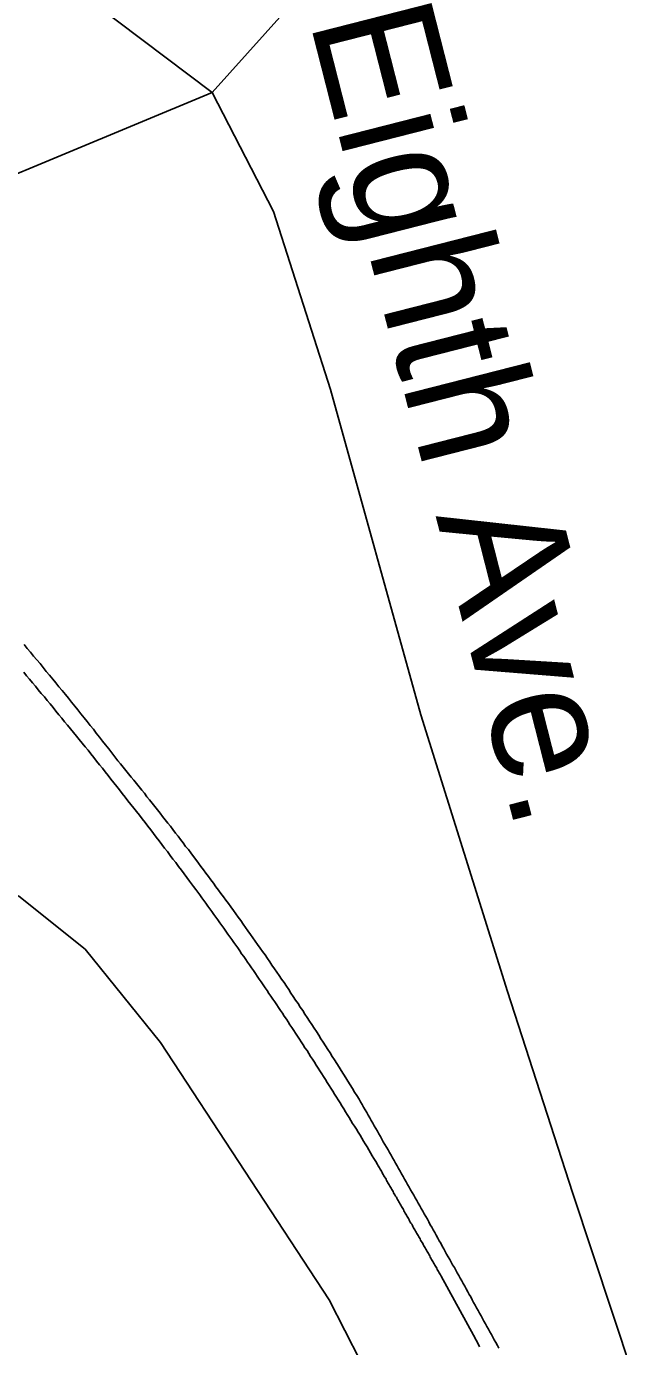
# Model space of a CAD drawing. Extents: x 1364363 to 1407445, y 538563 to 573342.
# Drawn here: x 1378239 to 1378697, y 550934 to 551955 of the extents above; entities that cross this region are included whole.
import ezdxf

# ---------------------------------------------------------------- set-up
doc = ezdxf.new("R2010")
doc.units = 0
for name, color, linetype in [('Exist Railroad Mainline', 7, 'Continuous'), ('Exist Railroad Siding', 7, 'Continuous'), ('Exist Road Secondary Type 51 Attributed', 7, 'Continuous'), ('Exist Road Secondary Type 51 Label', 7, 'Continuous')]:
    doc.layers.add(name, color=color, linetype=linetype)

msp = doc.modelspace()

# ---------------------------------------------------------------- linework, layer by layer
at = {"layer": 'Exist Railroad Mainline'}
msp.add_line((1378584.5, 550943), (1378559.5, 550988.6), dxfattribs=at)
for points in [[(1378364.9, 551294.1), (1378362.8, 551297), (1378360.6, 551299.8), (1378358.5, 551302.7), (1378356.2, 551305.5), (1378354.2, 551308.4), (1378352, 551311.2), (1378349.9, 551314), (1378347.8, 551316.9), (1378345.5, 551319.7), (1378343.4, 551322.5), (1378341.2, 551325.3), (1378339, 551328.2), (1378336.8, 551331), (1378334.8, 551333.8), (1378332.5, 551336.6), (1378330.4, 551339.4), (1378328.1, 551342.2), (1378326, 551345.1), (1378323.9, 551347.9), (1378321.7, 551350.6), (1378319.5, 551353.4), (1378317.2, 551356.2), (1378315, 551359.1), (1378312.8, 551361.9), (1378310.6, 551364.6), (1378308.5, 551367.4), (1378306.3, 551370.2), (1378304, 551373), (1378301.9, 551375.8), (1378299.6, 551378.5), (1378297.4, 551381.4), (1378295.1, 551384.1), (1378292.9, 551386.9), (1378290.8, 551389.7), (1378288.5, 551392.5), (1378286.3, 551395.3), (1378284, 551398), (1378281.8, 551400.8), (1378279.5, 551403.6), (1378277.3, 551406.3), (1378275, 551409), (1378272.8, 551411.8), (1378270.5, 551414.6), (1378268.2, 551417.3), (1378266, 551420.1), (1378263.7, 551422.8), (1378261.5, 551425.5), (1378259.2, 551428.3), (1378257, 551431.1), (1378254.7, 551433.8), (1378252.5, 551436.6), (1378250.1, 551439.3), (1378247.8, 551442), (1378245.6, 551444.8), (1378243.3, 551447.5), (1378241, 551450.2), (1378238.7, 551452.9), (1378236.5, 551455.6)], [(1378510.2, 551074.9), (1378508.9, 551077.2), (1378507.5, 551079.5), (1378506.2, 551081.7), (1378504.9, 551084.1), (1378503.5, 551086.3), (1378502.1, 551088.6), (1378500.8, 551090.9), (1378499.3, 551093.1), (1378498, 551095.4), (1378496.7, 551097.7), (1378495.2, 551099.9), (1378493.9, 551102.2), (1378492.5, 551104.5), (1378491, 551106.7), (1378489.6, 551109.1), (1378488.3, 551111.3), (1378486.8, 551113.6), (1378485.5, 551115.8), (1378484.2, 551118.1), (1378482.7, 551120.4), (1378481.3, 551122.6), (1378479.9, 551124.9), (1378478.5, 551127.1), (1378477, 551129.4), (1378475.7, 551131.6), (1378474.2, 551133.9), (1378472.9, 551136.1), (1378471.3, 551138.4), (1378470, 551140.6), (1378468.5, 551142.9), (1378467.1, 551145.1), (1378465.7, 551147.4), (1378464.3, 551149.5), (1378462.8, 551151.8), (1378461.4, 551154.1), (1378460, 551156.3), (1378458.5, 551158.6), (1378457.1, 551160.7), (1378455.7, 551163), (1378454.1, 551165.2), (1378452.8, 551167.4), (1378451.2, 551169.7), (1378449.9, 551172), (1378448.4, 551174.1), (1378446.8, 551176.4), (1378445.5, 551178.6), (1378444, 551180.8), (1378442.5, 551183), (1378441, 551185.2), (1378439.7, 551187.4), (1378438.1, 551189.7), (1378436.6, 551191.9), (1378435.2, 551194.1), (1378433.7, 551196.3), (1378432.3, 551198.5), (1378430.7, 551200.8), (1378429.2, 551202.9), (1378427.8, 551205.1), (1378426.2, 551207.3), (1378424.8, 551209.5), (1378423.3, 551211.7), (1378421.7, 551213.9), (1378420.3, 551216.1), (1378418.7, 551218.3), (1378417.2, 551220.5), (1378415.8, 551222.7), (1378414.2, 551224.9), (1378412.7, 551227.1), (1378411.3, 551229.3), (1378409.7, 551231.4), (1378408.3, 551233.6), (1378406.8, 551235.8), (1378405.1, 551238), (1378403.6, 551240.2), (1378402.1, 551242.4), (1378400.6, 551244.5), (1378399.2, 551246.7), (1378397.5, 551248.9), (1378396, 551251.1), (1378394.5, 551253.2), (1378392.9, 551255.4), (1378391.4, 551257.6), (1378389.8, 551259.7), (1378388.3, 551261.9), (1378386.8, 551264.1), (1378385.2, 551266.2), (1378383.6, 551268.4), (1378382.1, 551270.5), (1378380.5, 551272.7), (1378379, 551274.8), (1378377.3, 551277), (1378375.9, 551279.1), (1378374.3, 551281.2), (1378372.7, 551283.4), (1378371.1, 551285.6), (1378369.6, 551287.7), (1378368, 551289.9), (1378366.4, 551292), (1378364.9, 551294.1)], [(1378559.5, 550988.6), (1378559, 550989.5), (1378558.5, 550990.3), (1378558, 550991.2), (1378557.5, 550992.1), (1378557, 550992.9), (1378556.5, 550993.8), (1378556, 550994.7), (1378555.5, 550995.6), (1378555, 550996.4), (1378554.5, 550997.2), (1378554, 550998.1), (1378553.5, 550999), (1378553, 550999.9), (1378552.5, 551000.7), (1378552, 551001.6), (1378551.5, 551002.5), (1378551, 551003.4), (1378550.6, 551004.3), (1378550.1, 551005.1), (1378549.7, 551006), (1378549.2, 551006.9), (1378548.6, 551007.8), (1378548.1, 551008.6), (1378547.6, 551009.5), (1378547.1, 551010.4), (1378546.6, 551011.2), (1378546.1, 551012.1), (1378545.6, 551013), (1378545.2, 551013.9), (1378544.7, 551014.7), (1378544.1, 551015.6), (1378543.6, 551016.5), (1378543.1, 551017.4), (1378542.6, 551018.3), (1378542.1, 551019.1), (1378541.6, 551020), (1378541.2, 551020.8), (1378540.7, 551021.7), (1378540.1, 551022.6), (1378539.6, 551023.4), (1378539.1, 551024.3), (1378538.6, 551025.2), (1378538.1, 551026.1), (1378537.6, 551026.9), (1378537.2, 551027.8), (1378536.7, 551028.7), (1378536.1, 551029.5), (1378535.6, 551030.4), (1378535.1, 551031.3), (1378534.6, 551032.2), (1378534.1, 551033.1), (1378533.6, 551034), (1378533.2, 551034.8), (1378532.7, 551035.7), (1378532.1, 551036.6), (1378531.7, 551037.4), (1378531.2, 551038.3), (1378530.7, 551039.2), (1378530.3, 551040.1), (1378529.8, 551040.9), (1378529.3, 551041.7), (1378528.8, 551042.6), (1378528.2, 551043.5), (1378527.7, 551044.4), (1378527.2, 551045.2), (1378526.7, 551046.1), (1378526.3, 551047), (1378525.8, 551047.9), (1378525.3, 551048.8), (1378524.8, 551049.6), (1378524.2, 551050.5), (1378523.7, 551051.4), (1378523.2, 551052.3), (1378522.7, 551053.1), (1378522.3, 551054), (1378521.8, 551054.9), (1378521.3, 551055.7), (1378520.8, 551056.6), (1378520.2, 551057.5), (1378519.7, 551058.3), (1378519.2, 551059.2), (1378518.7, 551060), (1378518.2, 551060.9), (1378517.8, 551061.8), (1378517.3, 551062.7), (1378516.8, 551063.6), (1378516.3, 551064.5), (1378515.7, 551065.3), (1378515.2, 551066.2), (1378514.7, 551067.1), (1378514.2, 551067.9), (1378513.8, 551068.8), (1378513.3, 551069.7), (1378512.8, 551070.6), (1378512.3, 551071.4), (1378511.7, 551072.3), (1378511.2, 551073.2), (1378510.7, 551074), (1378510.2, 551074.9)], [(1378589.2, 550933.9), (1378588.6, 550935.2), (1378587.9, 550936.5), (1378587.2, 550937.7), (1378586.6, 550939.1), (1378585.9, 550940.3), (1378585.3, 550941.6), (1378584.5, 550943)]]:
    msp.add_lwpolyline(points, dxfattribs=at)
at = {"layer": 'Exist Railroad Siding'}
for points in [[(1378236.8, 551477), (1378239.2, 551474), (1378241.8, 551471.1), (1378244.1, 551468.1), (1378246.6, 551465.2), (1378249.2, 551462.3), (1378251.6, 551459.3), (1378254, 551456.3), (1378256.5, 551453.4), (1378259, 551450.4), (1378261.4, 551447.4), (1378263.8, 551444.4), (1378266.3, 551441.4), (1378268.8, 551438.5), (1378271.1, 551435.5), (1378273.5, 551432.5), (1378276, 551429.5), (1378278.4, 551426.5), (1378280.7, 551423.5), (1378283.2, 551420.5), (1378285.7, 551417.5), (1378288, 551414.5), (1378290.4, 551411.5), (1378292.7, 551408.4), (1378295.1, 551405.5), (1378297.5, 551402.4), (1378299.9, 551399.4), (1378302.3, 551396.3), (1378304.6, 551393.3), (1378307, 551390.2), (1378309.4, 551387.2)], [(1378309.4, 551387.2), (1378311.5, 551384.7), (1378313.5, 551382.2), (1378315.5, 551379.7), (1378317.7, 551377.1), (1378319.6, 551374.6), (1378321.8, 551372.1), (1378323.7, 551369.6), (1378325.8, 551367.1), (1378327.9, 551364.5), (1378329.9, 551362), (1378331.9, 551359.4), (1378333.9, 551356.9), (1378335.9, 551354.4), (1378338, 551351.8), (1378340, 551349.3), (1378342, 551346.7), (1378344, 551344.1), (1378346, 551341.6), (1378348, 551339), (1378350, 551336.5), (1378352, 551333.9), (1378354, 551331.3), (1378356, 551328.8), (1378357.8, 551326.2), (1378359.9, 551323.6), (1378361.8, 551321), (1378363.9, 551318.5), (1378365.8, 551315.9), (1378367.8, 551313.2), (1378369.7, 551310.7), (1378371.8, 551308.1), (1378373.6, 551305.5), (1378375.6, 551302.9), (1378377.5, 551300.3), (1378379.5, 551297.7), (1378381.3, 551295.1), (1378383.4, 551292.4), (1378385.2, 551289.8), (1378387.3, 551287.2), (1378389.1, 551284.6), (1378391.2, 551282), (1378393, 551279.4), (1378394.9, 551276.7), (1378396.7, 551274.1), (1378398.8, 551271.5), (1378400.6, 551268.8), (1378402.5, 551266.2), (1378404.4, 551263.6), (1378406.2, 551260.9), (1378408.1, 551258.2), (1378410, 551255.6), (1378412, 551252.9), (1378413.7, 551250.3), (1378415.7, 551247.6), (1378417.5, 551245), (1378419.4, 551242.3), (1378421.2, 551239.7), (1378423.2, 551237), (1378425, 551234.3), (1378426.8, 551231.6), (1378428.6, 551229), (1378430.5, 551226.3), (1378432.4, 551223.6), (1378434.2, 551221), (1378436, 551218.2), (1378437.9, 551215.6), (1378439.7, 551212.9), (1378441.5, 551210.2), (1378443.3, 551207.5), (1378445.1, 551204.8), (1378446.8, 551202), (1378448.8, 551199.4), (1378450.5, 551196.7), (1378452.4, 551194), (1378454.1, 551191.2), (1378455.9, 551188.6), (1378457.6, 551185.8), (1378459.5, 551183.1), (1378461.3, 551180.4), (1378463, 551177.7), (1378464.8, 551174.9), (1378466.5, 551172.2), (1378468.3, 551169.5), (1378470, 551166.8), (1378471.9, 551164), (1378473.6, 551161.2), (1378475.2, 551158.6), (1378477, 551155.8), (1378478.7, 551153.1), (1378480.5, 551150.3), (1378482.2, 551147.6), (1378484, 551144.8), (1378485.8, 551142.1), (1378487.3, 551139.3), (1378489.1, 551136.5), (1378490.8, 551133.8), (1378492.5, 551131), (1378494.2, 551128.3), (1378496, 551125.5)], [(1378496, 551125.5), (1378497.1, 551123.4), (1378498.4, 551121.3), (1378499.5, 551119.3), (1378500.7, 551117.3), (1378501.9, 551115.2), (1378503, 551113.1), (1378504.3, 551111.1), (1378505.4, 551109), (1378506.6, 551107), (1378507.7, 551104.9), (1378508.9, 551102.8), (1378510.1, 551100.7), (1378511.2, 551098.7), (1378512.5, 551096.6), (1378513.6, 551094.5), (1378514.7, 551092.5), (1378516, 551090.4), (1378517.2, 551088.4), (1378518.4, 551086.3), (1378519.5, 551084.2), (1378520.7, 551082.2), (1378521.9, 551080.1), (1378523, 551078), (1378524.2, 551076), (1378525.4, 551073.9), (1378526.5, 551071.9), (1378527.7, 551069.8), (1378528.9, 551067.7), (1378530, 551065.7), (1378531.2, 551063.6), (1378532.3, 551061.6), (1378533.5, 551059.4), (1378534.7, 551057.4), (1378535.8, 551055.3), (1378537, 551053.2), (1378538.3, 551051.2), (1378539.4, 551049.1), (1378540.6, 551047.1), (1378541.8, 551045), (1378542.9, 551042.9), (1378544, 551040.9), (1378545.3, 551038.8), (1378546.4, 551036.8), (1378547.5, 551034.7), (1378548.8, 551032.6), (1378549.9, 551030.5), (1378551, 551028.4), (1378552.2, 551026.4), (1378553.4, 551024.3), (1378554.5, 551022.3), (1378555.6, 551020.2), (1378556.9, 551018.1), (1378558, 551016), (1378559.1, 551014), (1378560.3, 551011.9), (1378561.5, 551009.8), (1378562.6, 551007.8), (1378563.7, 551005.7), (1378565, 551003.6), (1378566.1, 551001.5), (1378567.2, 550999.5), (1378568.3, 550997.4), (1378569.7, 550995.3), (1378570.8, 550993.2), (1378571.9, 550991.2), (1378573.1, 550989), (1378574.3, 550987), (1378575.4, 550984.9), (1378576.5, 550982.9), (1378577.7, 550980.8), (1378578.9, 550978.7), (1378580, 550976.6), (1378581.2, 550974.5), (1378582.3, 550972.5), (1378583.4, 550970.4), (1378584.6, 550968.3), (1378585.8, 550966.2), (1378586.9, 550964.2), (1378588, 550962.1), (1378589.1, 550960.1), (1378590.4, 550957.9), (1378591.5, 550955.9), (1378592.6, 550953.8), (1378593.8, 550951.7), (1378594.9, 550949.6), (1378596.1, 550947.6), (1378597.2, 550945.5), (1378598.4, 550943.4), (1378599.5, 550941.3), (1378600.6, 550939.3), (1378601.8, 550937.2), (1378603, 550935.1), (1378604.1, 550933)]]:
    msp.add_lwpolyline(points, dxfattribs=at)
at = {"layer": 'Exist Road Secondary Type 51 Attributed'}
for points in [[(1376993.3, 552912.6), (1377459.3, 552804.9), (1377568.6, 552768.7), (1377793.2, 552702), (1377926, 552637.1), (1378058.3, 552550.4), (1378062.4, 552550.6), (1378107.2, 552501), (1378128.6, 552470.7), (1378155.3, 552441.4), (1378176.3, 552402), (1378194.7, 552320.6), (1378190.3, 552184.7), (1378203.1, 552073), (1378222.3, 552038.9), (1378273.4, 551986.2), (1378382.3, 551904.1)], [(1379202.8, 552844.1), (1379140.8, 552771.6), (1379057.9, 552661.3), (1379004.4, 552603.6), (1378957.1, 552546.9), (1378939.3, 552525.9), (1378895.2, 552473), (1378849.1, 552423.8), (1378382.3, 551904.1)], [(1378382.3, 551904.1), (1378090.9, 551782.8), (1377986.8, 551730)], [(1378382.3, 551904.1), (1378429.8, 551811.9), (1378473.8, 551674.2), (1378543.7, 551422.7), (1378610.7, 551208.7), (1378661.1, 551053.3), (1378707.4, 550913.3), (1378778.5, 550704.8), (1378942.4, 550194.7), (1378990.8, 550031.7), (1379059.7, 549823.2), (1379090, 549724.8), (1379170.9, 549598.9), (1379210.9, 549552.4), (1379252, 549499.8), (1379372.3, 549398.4), (1379560.7, 549245.9), (1379873.6, 548966.6), (1380066.5, 548794), (1380359.3, 548545.8), (1380481.3, 548439.1)], [(1378951.2, 549800.8), (1378862.5, 550016.3), (1378734.6, 550348.5), (1378612.7, 550668.5), (1378597.7, 550719), (1378557.7, 550804.3), (1378472.8, 550970.2), (1378342.3, 551169.2), (1378284.1, 551241.4), (1378232.7, 551282.5), (1378190.7, 551298), (1378118.1, 551299.7), (1378066.2, 551297.2), (1378009.2, 551285.8), (1377923, 551262), (1377875.5, 551244.8), (1377794.5, 551256.2), (1377751.9, 551264.2), (1377739.4, 551263.8), (1377704.5, 551251.1), (1377653.1, 551229), (1377610.2, 551217.4)]]:
    msp.add_lwpolyline(points, dxfattribs=at)

# ---------------------------------------------------------------- texts
at = {"layer": 'Exist Road Secondary Type 51 Label'}
msp.add_text('Eighth Ave.', height=95, rotation=284.3065, dxfattribs=at).set_placement((1378457.4, 551959.8))

doc.saveas('drawing.dxf')
